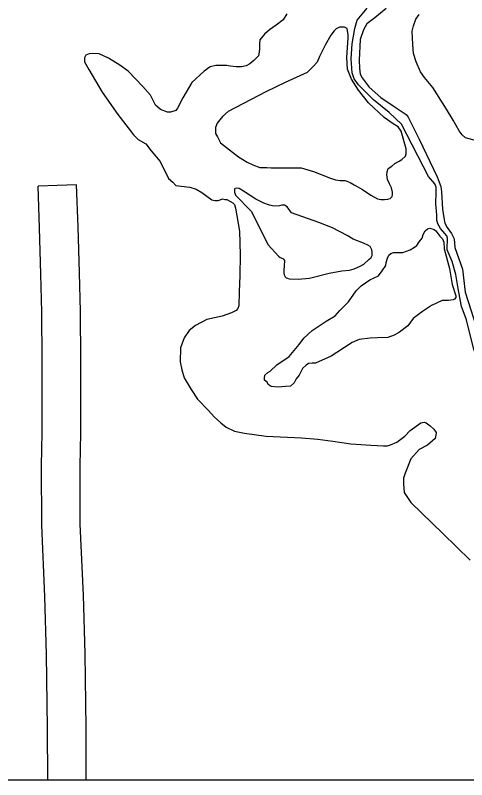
# Model space of a CAD drawing. Extents: x 1084508 to 1142749, y 1057638 to 1093403.
# Drawn here: x 1115698 to 1116250, y 1057640 to 1058575 of the extents above; entities that cross this region are included whole.
import ezdxf

# ---------------------------------------------------------------- set-up
doc = ezdxf.new("R2010")
doc.units = 0
for name, color, linetype in [('DSN_DRFT_Named-Boundary', 7, 'Continuous'), ('Level 35', 7, 'Continuous'), ('Level 46', 7, 'Continuous')]:
    doc.layers.add(name, color=color, linetype=linetype)

msp = doc.modelspace()

# ---------------------------------------------------------------- linework, layer by layer
at = {"layer": 'DSN_DRFT_Named-Boundary'}
msp.add_lwpolyline([(1084507.92, 1057640.03), (1142749.24, 1057640.03), (1142749.24, 1093403.36), (1084507.92, 1093403.36)], close=True, dxfattribs=at)
at = {"layer": 'Level 35'}
for points in [[(1116243.53, 1058218.86), (1116239.46, 1058241.03), (1116236.63, 1058258.02), (1116231.91, 1058274.06), (1116225.78, 1058288.22), (1116225.78, 1058293.88), (1116226.25, 1058297.19), (1116226.25, 1058300.02), (1116226.25, 1058302.38), (1116225.3, 1058305.21), (1116222.95, 1058308.04), (1116217.76, 1058314.18), (1116214.46, 1058319.84), (1116213.04, 1058324.56), (1116213.04, 1058331.16), (1116212.1, 1058344.38), (1116212.57, 1058359.01), (1116212.57, 1058364.67), (1116210.68, 1058368.92), (1116203.13, 1058377.88), (1116170.12, 1058442.06), (1116155.02, 1058456.22), (1116135.68, 1058471.79), (1116117.29, 1058490.19), (1116112.1, 1058497.27), (1116109.74, 1058504.82), (1116108.32, 1058521.81), (1116109.74, 1058540.21), (1116113.04, 1058559.09), (1116115.87, 1058569), (1116128.13, 1058583.63)], [(1116151.35, 1058583.25), (1116137.25, 1058572.08), (1116127.84, 1058564.73), (1116123.73, 1058557.38), (1116119.61, 1058545.32), (1116118.14, 1058520.03), (1116118.73, 1058510.62), (1116119.61, 1058503.27), (1116121.96, 1058498.57), (1116130.49, 1058487.1), (1116144.59, 1058474.46), (1116159.88, 1058464.17), (1116175.75, 1058453.88), (1116178.1, 1058450.35), (1116191.62, 1058423.59), (1116213.66, 1058377.43), (1116218.07, 1058365.67), (1116218.95, 1058359.2), (1116220.13, 1058338.03), (1116221.6, 1058327.44), (1116223.07, 1058320.68), (1116225.71, 1058315.39), (1116231, 1058308.04), (1116234.24, 1058301.57), (1116235.41, 1058290.98), (1116244.52, 1058264.52), (1116248.05, 1058236.59)], [(1116030.02, 1058577.02), (1116025.3, 1058569.47), (1116016.81, 1058562.87), (1116008.79, 1058557.2), (1116002.66, 1058552.01), (1115997, 1058544.93), (1115996.53, 1058539.74), (1115996.53, 1058534.55), (1115996.06, 1058529.83), (1115995.11, 1058525.59), (1115989.45, 1058519.92), (1115984.74, 1058515.68), (1115980.02, 1058513.32), (1115974.36, 1058511.9), (1115967.76, 1058511.9), (1115960.68, 1058512.84), (1115956.43, 1058513.79), (1115949.83, 1058513.79), (1115943.23, 1058513.79), (1115936.15, 1058511.9), (1115928.6, 1058506.71), (1115913.51, 1058493.02), (1115902.66, 1058474.15), (1115896.06, 1058461.41), (1115894.17, 1058458.58), (1115887.57, 1058456.69), (1115883.79, 1058456.69), (1115875.3, 1058459.99), (1115869.17, 1058465.18), (1115863.04, 1058477.45), (1115853.6, 1058487.83), (1115835.68, 1058506.71), (1115825.77, 1058514.26), (1115811.62, 1058522.75), (1115800.3, 1058527.95), (1115792.75, 1058528.42), (1115788.04, 1058527.95), (1115784.26, 1058526.53), (1115782.38, 1058523.23), (1115782.38, 1058518.04), (1115787.57, 1058508.6)], [(1116261.53, 1058421.61), (1116248.11, 1058425.04), (1116244.06, 1058428.79), (1116240.62, 1058433.78), (1116233.14, 1058446.89), (1116225.02, 1058460.31), (1116208.17, 1058486.85), (1116198.19, 1058499.02), (1116193.2, 1058505.89), (1116187.89, 1058518.06), (1116184.77, 1058528.36), (1116183.84, 1058539.29), (1116183.21, 1058555.52), (1116184.77, 1058562.07), (1116187.58, 1058570.5), (1116191.64, 1058576.12)], [(1115787.57, 1058508.6), (1115804.08, 1058481.23), (1115823.42, 1058453.86), (1115835.68, 1058437.34), (1115842.28, 1058428.85), (1115847.94, 1058423.18), (1115857.38, 1058417.99), (1115863.98, 1058409.5), (1115874.83, 1058396.29), (1115885.21, 1058375.52), (1115890.4, 1058370.8), (1115894.17, 1058367.03), (1115900.77, 1058366.08), (1115911.15, 1058364.67), (1115919.17, 1058362.31), (1115925.77, 1058358.53), (1115938.04, 1058349.57), (1115941.78, 1058348.54), (1115945.7, 1058348.54), (1115948.5, 1058349.38), (1115951.03, 1058350.5), (1115954.11, 1058349.94), (1115956.35, 1058349.66), (1115963.91, 1058345.74), (1115965.87, 1058343.5), (1115967.27, 1058339.01), (1115972.04, 1058310.99), (1115972.88, 1058282.12), (1115972.32, 1058256.89), (1115971.76, 1058236.71), (1115971.2, 1058219.62), (1115969.8, 1058216.25), (1115967.83, 1058214.01), (1115962.23, 1058211.21), (1115950.75, 1058207.01), (1115931.98, 1058202.8), (1115918.25, 1058195.8), (1115910.4, 1058189.63), (1115904.24, 1058180.66), (1115900.04, 1058168.33), (1115899.48, 1058151.23), (1115901.44, 1058141.42), (1115904.24, 1058131.61), (1115912.92, 1058117.32), (1115920.77, 1058105.55), (1115933.94, 1058091.54), (1115940.94, 1058083.97), (1115949.34, 1058076.4), (1115955.51, 1058071.36), (1115965.87, 1058066.59)], [(1116234.86, 1058228.05), (1116233.09, 1058227.23), (1116227.55, 1058226.4), (1116219.8, 1058226.21), (1116206.71, 1058219.92), (1116195.71, 1058212.59), (1116184.19, 1058204.21), (1116177.91, 1058195.3), (1116167.44, 1058187.44), (1116161.15, 1058183.78), (1116153.3, 1058181.16), (1116140.73, 1058180.63), (1116131.83, 1058180.11), (1116118.22, 1058178.54), (1116109.84, 1058174.87), (1116090.99, 1058162.82), (1116084.18, 1058158.11), (1116064.81, 1058149.73), (1116060.62, 1058149.73), (1116056.43, 1058149.2), (1116053.29, 1058147.11), (1116049.1, 1058142.92), (1116044.91, 1058135.06), (1116041.25, 1058130.35), (1116038.63, 1058125.63), (1116034.44, 1058121.44), (1116028.16, 1058120.92), (1116019.26, 1058120.39), (1116010.88, 1058120.92), (1116007.21, 1058123.54), (1116005.64, 1058126.16), (1116002.5, 1058128.78), (1116002.5, 1058131.39), (1116003.03, 1058135.06), (1116006.69, 1058138.2), (1116009.31, 1058139.78), (1116017.69, 1058147.63), (1116032.87, 1058157.59), (1116044.91, 1058172.25), (1116050.67, 1058180.11), (1116060.62, 1058189.54), (1116069.52, 1058195.3), (1116077.9, 1058201.06), (1116088.9, 1058207.35), (1116094.66, 1058214.16), (1116105.13, 1058224.63), (1116114.55, 1058238.25), (1116120.84, 1058244.02), (1116131.31, 1058251.35), (1116141.78, 1058256.59), (1116146.49, 1058262.35), (1116150.68, 1058269.16), (1116151.21, 1058272.83), (1116152.78, 1058278.06), (1116154.35, 1058281.73), (1116156.97, 1058283.83), (1116160.11, 1058284.87), (1116166.39, 1058284.87), (1116171.63, 1058284.87), (1116180.6, 1058288.39), (1116185.86, 1058291.48), (1116188.95, 1058293.65), (1116191.74, 1058297.99), (1116195.14, 1058302.63), (1116196.69, 1058306.97), (1116198.86, 1058311.61), (1116201.95, 1058314.09), (1116204.74, 1058314.71), (1116210, 1058313.16), (1116212.17, 1058311.61), (1116216.81, 1058305.11), (1116220.21, 1058301.7), (1116221.76, 1058297.68), (1116222.38, 1058289.32), (1116228.88, 1058265.47), (1116231.98, 1058245.97), (1116236.39, 1058232.07), (1116236.39, 1058229.94), (1116234.86, 1058228.05)], [(1116248.05, 1058236.59), (1116265.12, 1058182.95), (1116285.2, 1058137.22), (1116300.15, 1058111.15), (1116313.78, 1058097.87), (1116315.62, 1058094.73), (1116315.62, 1058093.42), (1116314.31, 1058092.37), (1116311.95, 1058092.11), (1116308.81, 1058093.68), (1116302.53, 1058098.39), (1116295.72, 1058105.2), (1116286.3, 1058115.42), (1116276.61, 1058130.61), (1116259.07, 1058164.92), (1116249.12, 1058203.68), (1116243.53, 1058218.86)], [(1115965.87, 1058066.59), (1115978.2, 1058064.07), (1116004.53, 1058060.15), (1116047.68, 1058058.18), (1116067.85, 1058056.78), (1116086.06, 1058054.26), (1116107.91, 1058050.9), (1116132.56, 1058049.21), (1116147.97, 1058048.65), (1116152.74, 1058048.65), (1116156.66, 1058049.49), (1116164.5, 1058052.86), (1116174.31, 1058060.43), (1116180.75, 1058067.15), (1116193.64, 1058076.68), (1116197.56, 1058077.52), (1116200.08, 1058076.68), (1116205.12, 1058073.04), (1116209.61, 1058068.83), (1116212.41, 1058064.63), (1116212.13, 1058061.55), (1116211.29, 1058057.34), (1116201.76, 1058049.21), (1116191.68, 1058043.89), (1116181.59, 1058032.68), (1116174.59, 1058015.02), (1116172.35, 1058008.86), (1116172.35, 1058002.13), (1116173.47, 1057991.48), (1116181.31, 1057979.15), (1116220.53, 1057941.03), (1116254.15, 1057908.52)]]:
    msp.add_lwpolyline(points, dxfattribs=at)
for points in [[(1116027.64, 1058492.85), (1116004.16, 1058481.29), (1115957.96, 1058457.42), (1115951.03, 1058451.25), (1115944.49, 1058443.17), (1115942.57, 1058437.77), (1115942.57, 1058430.46), (1115945.26, 1058426.61), (1115948.72, 1058418.9), (1115970.67, 1058401.96), (1115981.45, 1058395.41), (1115988.37, 1058392.33), (1115996.84, 1058388.87), (1116005.31, 1058388.87), (1116010.7, 1058388.48), (1116025.71, 1058388.48), (1116037.26, 1058388.48), (1116047.27, 1058388.48), (1116062.28, 1058383.86), (1116083.07, 1058375.77), (1116089.23, 1058373.85), (1116095.01, 1058373.08), (1116101.16, 1058373.08), (1116107.32, 1058370.38), (1116112.33, 1058367.68), (1116122.34, 1058361.91), (1116132.35, 1058354.98), (1116140.81, 1058350.74), (1116144.66, 1058349.97), (1116149.28, 1058349.97), (1116153.13, 1058350.35), (1116156.21, 1058351.13), (1116157.37, 1058352.28), (1116158.52, 1058353.44), (1116158.91, 1058355.75), (1116158.91, 1058358.83), (1116157.75, 1058364.22), (1116155.44, 1058368.84), (1116152.75, 1058374.23), (1116151.98, 1058380.01), (1116152.36, 1058383.47), (1116153.9, 1058387.71), (1116158.14, 1058390.41), (1116161.99, 1058393.87), (1116166.99, 1058396.57), (1116170.46, 1058398.88), (1116175.08, 1058402.73), (1116175.84, 1058405.81), (1116175.84, 1058411.59), (1116169.69, 1058433.54), (1116165.84, 1058438.55), (1116159.68, 1058442.4), (1116148.9, 1058450.1), (1116129.65, 1058468.2), (1116117.33, 1058483.6), (1116108.86, 1058497.08), (1116103.86, 1058509.41), (1116103.09, 1058523.65), (1116104.63, 1058547.53), (1116105.01, 1058551.38), (1116103.47, 1058559.08), (1116100.39, 1058560.62), (1116094.24, 1058560.62), (1116090, 1058558.7), (1116087.69, 1058556), (1116083.84, 1058550.61), (1116076.91, 1058538.67), (1116069.6, 1058524.81), (1116066.9, 1058517.88), (1116062.28, 1058512.87), (1116054.59, 1058505.17)], [(1116081.53, 1058259.85), (1116096.93, 1058262.55), (1116106.55, 1058263.32), (1116112.33, 1058264.86), (1116118.49, 1058267.94), (1116124.15, 1058270.66), (1116130.12, 1058276.29), (1116133.13, 1058278.91), (1116134.12, 1058281.08), (1116134.37, 1058282.71), (1116134.17, 1058285.33), (1116133.83, 1058288.09), (1116133.13, 1058289.97), (1116131.58, 1058292.2), (1116128.88, 1058293.74), (1116123.49, 1058296.44), (1116110.79, 1058301.06), (1116103.47, 1058305.68), (1116085.77, 1058315.31), (1116068.83, 1058321.47), (1116035.72, 1058333.41), (1116030.33, 1058340.73), (1116026.87, 1058342.65), (1116023.79, 1058342.65), (1116020.71, 1058341.88), (1116014.17, 1058341.5), (1116008.78, 1058343.04), (1116001.85, 1058345.35), (1115991.84, 1058350.36), (1115976.83, 1058359.98), (1115971.44, 1058363.06), (1115967.97, 1058363.45), (1115966.05, 1058362.68), (1115965.66, 1058361.14), (1115965.66, 1058358.83), (1115967.2, 1058354.98), (1115986.06, 1058335.34), (1116006.85, 1058294.13), (1116019.55, 1058280.27), (1116021.64, 1058278.9), (1116024.94, 1058277.57), (1116025.97, 1058276.98), (1116026.87, 1058275.26), (1116026.48, 1058268.71), (1116026.1, 1058263.32), (1116026.04, 1058259.85), (1116026.48, 1058257.54), (1116027.68, 1058255.23), (1116028.95, 1058253.88), (1116030.66, 1058253.45), (1116032.64, 1058252.92), (1116043.81, 1058252.15), (1116057.66, 1058253.69)]]:
    msp.add_lwpolyline(points, close=True, dxfattribs=at)
at = {"layer": 'Level 46'}
for points in [[(1115784.69, 1057640.03), (1115784.48, 1057703.58), (1115783.1, 1057794.02), (1115781.14, 1057865.76), (1115777.25, 1057952.49), (1115776.98, 1058023.67), (1115777.81, 1058064.34), (1115777.81, 1058108.65), (1115777.81, 1058153.04), (1115777.53, 1058212.76), (1115776.24, 1058259.94), (1115774.54, 1058316.5), (1115772.73, 1058367.83), (1115749.21, 1058367), (1115725.68, 1058366.18)], [(1115737.6, 1057640.03), (1115737.39, 1057703.14), (1115736.03, 1057793.02), (1115734.09, 1057864.06), (1115730.17, 1057951.35), (1115729.89, 1058024.07), (1115730.73, 1058064.83), (1115730.73, 1058108.65), (1115730.73, 1058152.93), (1115730.45, 1058212.01), (1115729.18, 1058258.59), (1115727.48, 1058314.97), (1115725.68, 1058366.18)]]:
    msp.add_lwpolyline(points, dxfattribs=at)

doc.saveas('drawing.dxf')
